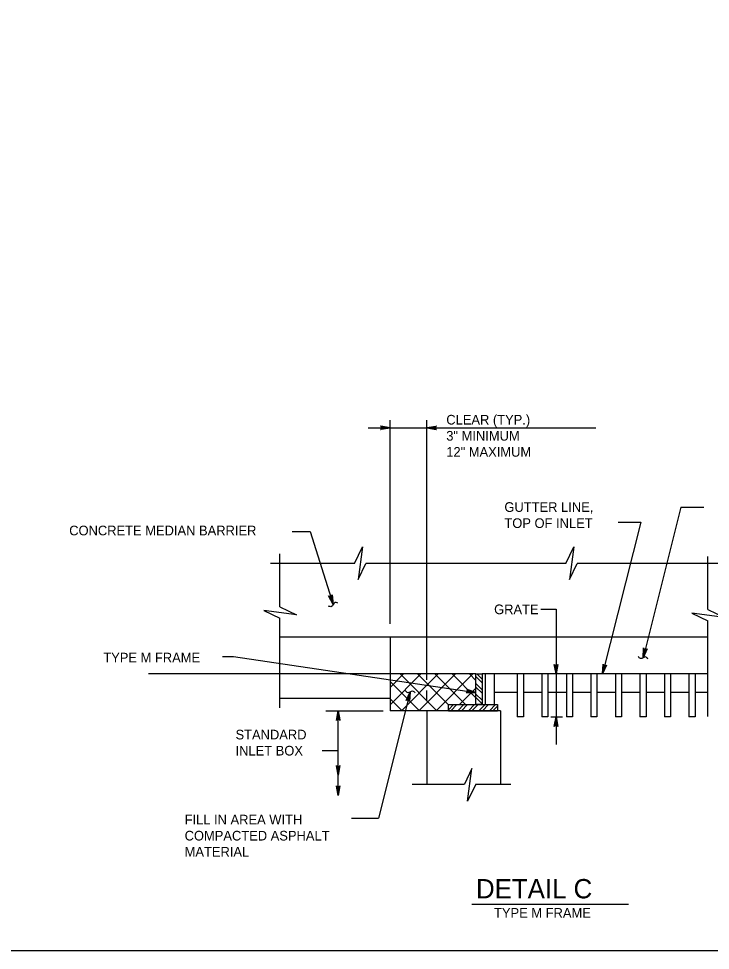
# Model space of a CAD drawing. Extents: x 2087776 to 2104538, y 970919 to 982612.
# Drawn here: x 2099715 to 2100420, y 974866 to 975816 of the extents above; entities that cross this region are included whole.
import ezdxf

# ---------------------------------------------------------------- set-up
doc = ezdxf.new("R2010")
doc.units = 0
doc.layers.add('1', color=7, linetype='Continuous')

msp = doc.modelspace()

# ---------------------------------------------------------------- linework, layer by layer
at = {"layer": '1'}
for p, q in [((2100093.79, 975199.16), (2100093.79, 975406.57)), ((2100131.29, 975141.85), (2100131.29, 975406.57)), ((2100071.26, 975398.87), (2100303.56, 975398.87)), ((2100390.29, 975317.87), (2100351.71, 975164.5)), ((2100390.29, 975317.87), (2100413.54, 975317.87)), ((2100349.31, 975302.56), (2100310.42, 975147.97)), ((2100326.4, 975302.56), (2100349.31, 975302.56)), ((2099994.02, 975293.3), (2100012.43, 975293.3)), ((2100012.43, 975293.3), (2100035.72, 975218.71)), ((2099981.29, 975216.51), (2099981.29, 975270.51)), ((2100417.89, 975213.76), (2100417.89, 975267.76)), ((2100057.46, 975260.47), (2099971.76, 975260.47)), ((2100272.9, 975260.47), (2100069, 975260.47)), ((2100432.16, 975260.47), (2100284.44, 975260.47)), ((2100247.59, 975213.98), (2100262.95, 975213.98)), ((2100262.95, 975213.98), (2100262.95, 975076.03)), ((2099981.29, 975113.37), (2099981.29, 975204.96)), ((2100417.89, 975104.5), (2100417.89, 975202.22)), ((2100417.89, 975185.47), (2099981.29, 975185.47)), ((2100093.79, 975185.47), (2100093.79, 975110.45)), ((2099922.79, 975165.59), (2099934.14, 975165.59)), ((2099934.14, 975165.59), (2100181.28, 975129.14)), ((2100181.28, 975147.97), (2099847.36, 975147.97)), ((2100093.79, 975116.55), (2100125.21, 975147.97)), ((2100093.79, 975134.22), (2100107.54, 975147.97)), ((2100141.44, 975110.45), (2100103.92, 975147.97)), ((2100105.36, 975110.45), (2100142.88, 975147.97)), ((2100153.17, 975116.39), (2100121.59, 975147.97)), ((2100123.03, 975110.45), (2100160.55, 975147.97)), ((2100170.52, 975116.71), (2100139.26, 975147.97)), ((2100140.7, 975110.45), (2100178.22, 975147.97)), ((2100181.28, 975123.62), (2100156.93, 975147.97)), ((2100181.28, 975141.29), (2100174.6, 975147.97)), ((2100181.28, 975116.71), (2100181.28, 975147.95)), ((2100181.28, 975147.95), (2100187.54, 975147.95)), ((2100187.54, 975147.97), (2100187.54, 975116.71)), ((2100417.89, 975147.97), (2100187.54, 975147.97)), ((2100187.54, 975147.95), (2100187.54, 975116.71)), ((2100190.66, 975147.97), (2100190.66, 975116.71)), ((2100200.03, 975147.97), (2100200.03, 975116.71)), ((2100223.48, 975147.97), (2100223.48, 975104.21)), ((2100229.73, 975147.97), (2100229.73, 975104.21)), ((2100248.48, 975147.97), (2100248.48, 975104.21)), ((2100254.74, 975147.97), (2100254.74, 975104.21)), ((2100273.49, 975147.97), (2100273.49, 975104.21)), ((2100279.74, 975147.97), (2100279.74, 975104.21)), ((2100298.49, 975147.97), (2100298.49, 975104.21)), ((2100304.75, 975147.97), (2100304.75, 975104.21)), ((2100323.5, 975147.97), (2100323.5, 975104.21)), ((2100329.75, 975147.97), (2100329.75, 975104.21)), ((2100348.5, 975147.97), (2100348.5, 975104.21)), ((2100354.76, 975147.97), (2100354.76, 975104.21)), ((2100373.51, 975147.97), (2100373.51, 975104.21)), ((2100379.76, 975147.97), (2100379.76, 975104.21)), ((2100398.51, 975147.97), (2100398.51, 975104.21)), ((2100404.77, 975147.97), (2100404.77, 975104.21)), ((2100123.77, 975110.45), (2100093.79, 975140.43)), ((2100114.21, 975129.88), (2100081.82, 975001.09)), ((2100131.29, 975120.23), (2100131.29, 975131.23)), ((2100164.63, 975116.71), (2100181.28, 975133.36)), ((2100223.48, 975129.22), (2100200.03, 975129.22)), ((2100248.48, 975129.22), (2100229.73, 975129.22)), ((2100273.49, 975129.22), (2100254.74, 975129.22)), ((2100298.49, 975129.22), (2100279.74, 975129.22)), ((2100323.5, 975129.22), (2100304.75, 975129.22)), ((2100348.5, 975129.22), (2100329.75, 975129.22)), ((2100373.51, 975129.22), (2100354.76, 975129.22)), ((2100398.51, 975129.22), (2100379.76, 975129.22)), ((2100417.89, 975129.22), (2100404.77, 975129.22)), ((2100093.79, 975122.96), (2099981.29, 975122.96)), ((2100106.1, 975110.45), (2100093.79, 975122.76)), ((2100153.17, 975110.45), (2100153.17, 975116.71)), ((2100153.17, 975116.71), (2100203.17, 975116.71)), ((2100187.54, 975116.71), (2100181.28, 975116.71)), ((2100181.28, 975116.71), (2100187.54, 975116.71)), ((2100187.54, 975116.71), (2100181.28, 975116.71)), ((2100203.17, 975116.71), (2100203.17, 975110.45)), ((2100028.11, 975110.45), (2100086.59, 975110.45)), ((2100040.86, 975024.15), (2100040.86, 975110.45)), ((2100206.29, 975110.45), (2100093.79, 975110.45)), ((2100131.29, 975110.45), (2100131.29, 975035.45)), ((2100153.17, 975110.45), (2100203.17, 975110.45)), ((2100203.17, 975110.45), (2100153.17, 975110.45)), ((2100203.17, 975110.45), (2100153.17, 975110.45)), ((2100206.29, 975110.45), (2100206.29, 975035.45)), ((2100229.73, 975104.21), (2100223.48, 975104.21)), ((2100254.74, 975104.21), (2100248.48, 975104.21)), ((2100257.8, 975104.21), (2100269.56, 975104.21)), ((2100279.74, 975104.21), (2100273.49, 975104.21)), ((2100304.75, 975104.21), (2100298.49, 975104.21)), ((2100329.75, 975104.21), (2100323.5, 975104.21)), ((2100354.76, 975104.21), (2100348.5, 975104.21)), ((2100379.76, 975104.21), (2100373.51, 975104.21)), ((2100404.77, 975104.21), (2100398.51, 975104.21)), ((2100024.37, 975069.98), (2100040.86, 975069.98)), ((2100116.22, 975035.45), (2100169.52, 975035.45)), ((2100181.08, 975035.45), (2100216.92, 975035.45)), ((2100054.28, 975001.09), (2100081.82, 975001.09)), ((2100177.13, 974913.26), (2100336.72, 974913.26))]:
    msp.add_line(p, q, dxfattribs=at)
for points in [[(2101519.11, 974866.19), (2101519.11, 976716.58), (2098940.37, 976716.58), (2098940.37, 974866.19), (2101519.11, 974866.19), (2101519.11, 974952.67), (2100862.94, 974952.67), (2100862.94, 975164.86), (2101519.11, 975164.86), (2101519.11, 975259.89), (2100862.94, 975259.89), (2100862.94, 974866.19), (2101121.48, 974866.19), (2101121.48, 974952.67), (2101121.48, 974866.19), (2101374.1, 974866.19), (2101374.1, 974952.67), (2101374.1, 974912.26), (2101519.11, 974912.26)], [(2100093.79, 975398.87), (2100084, 975397.03), (2100084.38, 975397.29), (2100084.76, 975397.55), (2100084.95, 975397.88), (2100085.14, 975398.21), (2100085.2, 975398.54), (2100085.26, 975398.87), (2100085.2, 975399.19), (2100085.14, 975399.52), (2100084.95, 975399.85), (2100084.76, 975400.18), (2100084.38, 975400.44), (2100084, 975400.7), (2100093.79, 975398.87), (2100084.38, 975400.44), (2100084.76, 975400.18), (2100093.79, 975398.87), (2100084.95, 975399.85), (2100085.14, 975399.52), (2100093.79, 975398.87), (2100085.2, 975399.19), (2100085.26, 975398.87), (2100093.79, 975398.87), (2100085.2, 975398.54), (2100085.14, 975398.21), (2100093.79, 975398.87), (2100084.95, 975397.88), (2100084.76, 975397.55), (2100093.79, 975398.87), (2100084.38, 975397.29)], [(2100131.29, 975398.87), (2100141.07, 975400.7), (2100140.7, 975400.44), (2100140.32, 975400.18), (2100140.12, 975399.85), (2100139.93, 975399.52), (2100139.87, 975399.19), (2100139.82, 975398.87), (2100139.87, 975398.54), (2100139.93, 975398.21), (2100140.12, 975397.88), (2100140.32, 975397.55), (2100140.7, 975397.29), (2100141.07, 975397.03), (2100131.29, 975398.87), (2100140.7, 975397.29), (2100140.32, 975397.55), (2100131.29, 975398.87), (2100140.12, 975397.88), (2100139.93, 975398.21), (2100131.29, 975398.87), (2100139.87, 975398.54), (2100139.82, 975398.87), (2100131.29, 975398.87), (2100139.87, 975399.19), (2100139.93, 975399.52), (2100131.29, 975398.87), (2100140.12, 975399.85), (2100140.32, 975400.18), (2100131.29, 975398.87), (2100140.7, 975400.44)], [(2100057.46, 975260.47), (2100065.78, 975277.48), (2100061.26, 975244.18), (2100069, 975260.47)], [(2100272.9, 975260.47), (2100281.22, 975277.48), (2100276.7, 975244.18), (2100284.44, 975260.47)], [(2100035.72, 975218.71), (2100031.05, 975227.5), (2100031.41, 975227.22), (2100031.77, 975226.94), (2100032.14, 975226.85), (2100032.51, 975226.76), (2100032.84, 975226.81), (2100033.17, 975226.85), (2100033.47, 975227), (2100033.77, 975227.15), (2100034.02, 975227.44), (2100034.28, 975227.72), (2100034.41, 975228.16), (2100034.55, 975228.6), (2100035.72, 975218.71), (2100034.41, 975228.16), (2100034.28, 975227.72), (2100035.72, 975218.71), (2100034.02, 975227.44), (2100033.77, 975227.15), (2100035.72, 975218.71), (2100033.47, 975227), (2100033.17, 975226.85), (2100035.72, 975218.71), (2100032.84, 975226.81), (2100032.51, 975226.76), (2100035.72, 975218.71), (2100032.14, 975226.85), (2100031.77, 975226.94), (2100035.72, 975218.71), (2100031.41, 975227.22)], [(2099981.29, 975216.51), (2099998.3, 975208.18), (2099965, 975212.71), (2099981.29, 975204.96)], [(2100417.89, 975213.76), (2100434.9, 975205.44), (2100401.6, 975209.96), (2100417.89, 975202.22)], [(2100351.71, 975164.5), (2100352.32, 975174.44), (2100352.48, 975174.01), (2100352.64, 975173.58), (2100352.92, 975173.31), (2100353.19, 975173.04), (2100353.49, 975172.91), (2100353.79, 975172.77), (2100354.13, 975172.75), (2100354.46, 975172.72), (2100354.82, 975172.83), (2100355.19, 975172.94), (2100355.54, 975173.24), (2100355.88, 975173.54), (2100351.71, 975164.5), (2100355.54, 975173.24), (2100355.19, 975172.94), (2100351.71, 975164.5), (2100354.82, 975172.83), (2100354.46, 975172.72), (2100351.71, 975164.5), (2100354.13, 975172.75), (2100353.79, 975172.77), (2100351.71, 975164.5), (2100353.49, 975172.91), (2100353.19, 975173.04), (2100351.71, 975164.5), (2100352.92, 975173.31), (2100352.64, 975173.58), (2100351.71, 975164.5), (2100352.48, 975174.01)], [(2100262.95, 975147.97), (2100261.12, 975157.75), (2100261.38, 975157.38), (2100261.64, 975157), (2100261.97, 975156.8), (2100262.3, 975156.61), (2100262.63, 975156.55), (2100262.95, 975156.5), (2100263.28, 975156.55), (2100263.61, 975156.61), (2100263.94, 975156.8), (2100264.27, 975157), (2100264.53, 975157.38), (2100264.79, 975157.75), (2100262.95, 975147.97), (2100264.53, 975157.38), (2100264.27, 975157), (2100262.95, 975147.97), (2100263.94, 975156.8), (2100263.61, 975156.61), (2100262.95, 975147.97), (2100263.28, 975156.55), (2100262.95, 975156.5), (2100262.95, 975147.97), (2100262.63, 975156.55), (2100262.3, 975156.61), (2100262.95, 975147.97), (2100261.97, 975156.8), (2100261.64, 975157), (2100262.95, 975147.97), (2100261.38, 975157.38)], [(2100310.42, 975147.97), (2100311.03, 975157.91), (2100311.19, 975157.48), (2100311.36, 975157.05), (2100311.63, 975156.78), (2100311.9, 975156.51), (2100312.2, 975156.37), (2100312.51, 975156.24), (2100312.84, 975156.21), (2100313.17, 975156.19), (2100313.54, 975156.3), (2100313.9, 975156.41), (2100314.25, 975156.71), (2100314.59, 975157.01), (2100310.42, 975147.97), (2100314.25, 975156.71), (2100313.9, 975156.41), (2100310.42, 975147.97), (2100313.54, 975156.3), (2100313.17, 975156.19), (2100310.42, 975147.97), (2100312.84, 975156.21), (2100312.51, 975156.24), (2100310.42, 975147.97), (2100312.2, 975156.37), (2100311.9, 975156.51), (2100310.42, 975147.97), (2100311.63, 975156.78), (2100311.36, 975157.05), (2100310.42, 975147.97), (2100311.19, 975157.48)], [(2100187.54, 975139.03), (2100181.28, 975145.28)], [(2100187.54, 975142.61), (2100182.19, 975147.95)], [(2100187.54, 975131.87), (2100181.28, 975138.13)], [(2100187.54, 975128.29), (2100181.28, 975134.55)], [(2100114.21, 975129.88), (2100113.6, 975119.94), (2100113.44, 975120.37), (2100113.28, 975120.8), (2100113.01, 975121.07), (2100112.74, 975121.34), (2100112.43, 975121.47), (2100112.13, 975121.6), (2100111.8, 975121.63), (2100111.46, 975121.66), (2100111.1, 975121.55), (2100110.73, 975121.44), (2100110.39, 975121.14), (2100110.04, 975120.83), (2100114.21, 975129.88), (2100110.39, 975121.14), (2100110.73, 975121.44), (2100114.21, 975129.88), (2100111.1, 975121.55), (2100111.46, 975121.66), (2100114.21, 975129.88), (2100111.8, 975121.63), (2100112.13, 975121.6), (2100114.21, 975129.88), (2100112.43, 975121.47), (2100112.74, 975121.34), (2100114.21, 975129.88), (2100113.01, 975121.07), (2100113.28, 975120.8), (2100114.21, 975129.88), (2100113.44, 975120.37)], [(2100181.28, 975129.14), (2100171.33, 975128.75), (2100171.75, 975128.96), (2100172.16, 975129.16), (2100172.4, 975129.46), (2100172.64, 975129.75), (2100172.74, 975130.07), (2100172.84, 975130.39), (2100172.84, 975130.72), (2100172.83, 975131.05), (2100172.68, 975131.41), (2100172.54, 975131.76), (2100172.2, 975132.07), (2100171.87, 975132.38), (2100181.28, 975129.14), (2100172.2, 975132.07), (2100172.54, 975131.76), (2100181.28, 975129.14), (2100172.68, 975131.41), (2100172.83, 975131.05), (2100181.28, 975129.14), (2100172.84, 975130.72), (2100172.84, 975130.39), (2100181.28, 975129.14), (2100172.74, 975130.07), (2100172.64, 975129.75), (2100181.28, 975129.14), (2100172.4, 975129.46), (2100172.16, 975129.16), (2100181.28, 975129.14), (2100171.75, 975128.96)], [(2100187.54, 975121.14), (2100181.28, 975127.39)], [(2100158.38, 975116.71), (2100153.17, 975111.5)], [(2100161.96, 975116.71), (2100155.7, 975110.45)], [(2100169.12, 975116.71), (2100162.86, 975110.45)], [(2100172.7, 975116.71), (2100166.44, 975110.45)], [(2100179.86, 975116.71), (2100173.6, 975110.45)], [(2100183.43, 975116.71), (2100177.18, 975110.45)], [(2100187.54, 975117.56), (2100181.28, 975123.81)], [(2100190.59, 975116.71), (2100184.34, 975110.45)], [(2100194.17, 975116.71), (2100187.92, 975110.45)], [(2100201.33, 975116.71), (2100195.08, 975110.45)], [(2100040.86, 975110.45), (2100042.69, 975100.67), (2100042.43, 975101.04), (2100042.17, 975101.42), (2100041.84, 975101.62), (2100041.51, 975101.81), (2100041.19, 975101.87), (2100040.86, 975101.92), (2100040.53, 975101.87), (2100040.2, 975101.81), (2100039.87, 975101.62), (2100039.54, 975101.42), (2100039.28, 975101.04), (2100039.02, 975100.67), (2100040.86, 975110.45), (2100039.28, 975101.04), (2100039.54, 975101.42), (2100040.86, 975110.45), (2100039.87, 975101.62), (2100040.2, 975101.81), (2100040.86, 975110.45), (2100040.53, 975101.87), (2100040.86, 975101.92), (2100040.86, 975110.45), (2100041.19, 975101.87), (2100041.51, 975101.81), (2100040.86, 975110.45), (2100041.84, 975101.62), (2100042.17, 975101.42), (2100040.86, 975110.45), (2100042.43, 975101.04)], [(2100203.17, 975114.96), (2100198.66, 975110.45)], [(2100262.95, 975104.21), (2100264.79, 975094.43), (2100264.53, 975094.8), (2100264.27, 975095.18), (2100263.94, 975095.38), (2100263.61, 975095.57), (2100263.28, 975095.63), (2100262.95, 975095.68), (2100262.63, 975095.63), (2100262.3, 975095.57), (2100261.97, 975095.38), (2100261.64, 975095.18), (2100261.38, 975094.8), (2100261.12, 975094.43), (2100262.95, 975104.21), (2100261.38, 975094.8), (2100261.64, 975095.18), (2100262.95, 975104.21), (2100261.97, 975095.38), (2100262.3, 975095.57), (2100262.95, 975104.21), (2100262.63, 975095.63), (2100262.95, 975095.68), (2100262.95, 975104.21), (2100263.28, 975095.63), (2100263.61, 975095.57), (2100262.95, 975104.21), (2100263.94, 975095.38), (2100264.27, 975095.18), (2100262.95, 975104.21), (2100264.53, 975094.8)], [(2100040.86, 975044.77), (2100039.02, 975054.56), (2100039.28, 975054.18), (2100039.54, 975053.8), (2100039.87, 975053.61), (2100040.2, 975053.42), (2100040.53, 975053.36), (2100040.86, 975053.3), (2100041.19, 975053.36), (2100041.51, 975053.42), (2100041.84, 975053.61), (2100042.17, 975053.8), (2100042.43, 975054.18), (2100042.69, 975054.56), (2100040.86, 975044.77), (2100042.43, 975054.18), (2100042.17, 975053.8), (2100040.86, 975044.77), (2100041.84, 975053.61), (2100041.51, 975053.42), (2100040.86, 975044.77), (2100041.19, 975053.36), (2100040.86, 975053.3), (2100040.86, 975044.77), (2100040.53, 975053.36), (2100040.2, 975053.42), (2100040.86, 975044.77), (2100039.87, 975053.61), (2100039.54, 975053.8), (2100040.86, 975044.77), (2100039.28, 975054.18)], [(2100181.07, 975035.45), (2100172.74, 975018.44), (2100177.27, 975051.74), (2100169.52, 975035.45)], [(2100040.86, 975024.15), (2100039.02, 975033.94), (2100039.28, 975033.56), (2100039.54, 975033.18), (2100039.87, 975032.99), (2100040.2, 975032.79), (2100040.53, 975032.74), (2100040.86, 975032.68), (2100041.19, 975032.74), (2100041.51, 975032.79), (2100041.84, 975032.99), (2100042.17, 975033.18), (2100042.43, 975033.56), (2100042.69, 975033.94), (2100040.86, 975024.15), (2100042.43, 975033.56), (2100042.17, 975033.18), (2100040.86, 975024.15), (2100041.84, 975032.99), (2100041.51, 975032.79), (2100040.86, 975024.15), (2100041.19, 975032.74), (2100040.86, 975032.68), (2100040.86, 975024.15), (2100040.53, 975032.74), (2100040.2, 975032.79), (2100040.86, 975024.15), (2100039.87, 975032.99), (2100039.54, 975033.18), (2100040.86, 975024.15), (2100039.28, 975033.56)]]:
    msp.add_lwpolyline(points, dxfattribs=at)
for points in [[(2100040.63, 975220.13), (2100037.47, 975220.73), (2100033.94, 975216.66), (2100030.87, 975217.12)], [(2100356.65, 975163.15), (2100354.27, 975165.31), (2100349.13, 975163.68), (2100346.75, 975165.68)], [(2100109.27, 975131.23), (2100111.65, 975129.07), (2100116.79, 975130.7), (2100119.17, 975128.7)]]:
    msp.add_spline(points, degree=3, dxfattribs=at)

# ---------------------------------------------------------------- texts
for s, height, p in [('CLEAR (TYP.)', 9.8425, (2100151.07, 975402.22)), ('3" MINIMUM', 9.843, (2100151.07, 975385.82)), ('12" MAXIMUM', 9.8425, (2100151.07, 975369.41)), ('GUTTER LINE,', 9.8425, (2100210.34, 975313.18)), ('TOP OF INLET', 9.8425, (2100210.34, 975296.78)), ('TYPE M FRAME', 9.8425, (2099801.36, 975159.72)), ('STANDARD', 9.843, (2099936.18, 975081.23)), ('INLET BOX', 9.843, (2099936.18, 975064.82)), ('FILL IN AREA WITH', 9.8425, (2099884.29, 974994.58)), ('COMPACTED ASPHALT', 9.8425, (2099884.29, 974978.18)), ('MATERIAL', 9.843, (2099884.29, 974961.78)), ('DETAIL C', 19.685, (2100181.4, 974919.21)), ('TYPE M FRAME', 9.8425, (2100199.77, 974899.49))]:
    msp.add_text(s, height=height, dxfattribs=at).set_placement(p)
for s, height, p in [('CONCRETE MEDIAN BARRIER ', 9.8425, (2099766.6, 975289.26)), ('GRATE', 9.843, (2100199.86, 975208.89))]:
    msp.add_text(s, height=height, rotation=360, dxfattribs=at).set_placement(p)

doc.saveas('drawing.dxf')
